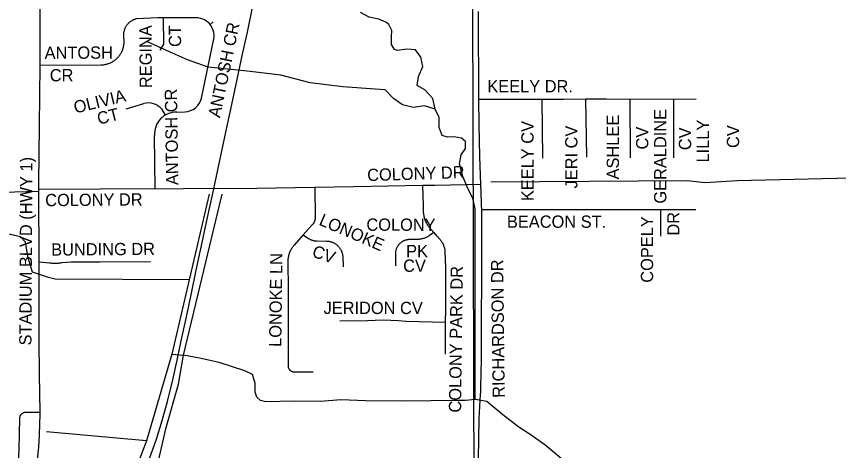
# Model space of a CAD drawing. Extents: x 1670563 to 1761545, y 515755 to 578944.
# Drawn here: x 1706695 to 1711727, y 529450 to 532108 of the extents above; entities that cross this region are included whole.
import ezdxf

# ---------------------------------------------------------------- set-up
doc = ezdxf.new("R2010")
doc.units = 0
for name, color, linetype in [('5_sectionlines', 7, 'Continuous'), ('RR Tracks', 7, 'Continuous'), ('SHP_LINE', 7, 'Continuous'), ('STREETCL', 7, 'Continuous'), ('STRNAMES', 7, 'Continuous')]:
    doc.layers.add(name, color=color, linetype=linetype)

# ---------------------------------------------------------------- blocks, each defined once
blk = doc.blocks.new('RR TRACKS02')
at = {"layer": 'RR Tracks'}
for p, q in [((1708108.5, 532011.7), (1708140.7, 532161.9)), ((1708079.5, 531877.3), (1708108.5, 532011.7)), ((1708046.3, 531721.4), (1708079.5, 531877.3)), ((1708013.8, 531568), (1708046.3, 531721.4)), ((1707983.2, 531427.6), (1708013.8, 531568)), ((1707948.5, 531265.4), (1707983.2, 531427.6)), ((1707928.6, 531169.2), (1707948.5, 531265.4)), ((1707896.7, 531024.3), (1707928.6, 531169.2)), ((1707865.2, 530877.6), (1707896.7, 531024.3)), ((1707832.7, 530724.2), (1707865.2, 530877.6)), ((1707795.8, 530555.4), (1707832.7, 530724.2)), ((1707764.2, 530403.3), (1707795.8, 530555.4)), ((1707735.5, 530268.6), (1707764.2, 530403.3)), ((1707703.9, 530121.2), (1707735.5, 530268.6)), ((1707678.7, 530003.5), (1707703.9, 530121.2)), ((1707652.5, 529882.6), (1707678.7, 530003.5)), ((1707619.3, 529751.3), (1707652.5, 529882.6)), ((1707587.8, 529634.3), (1707619.3, 529751.3)), ((1707549.3, 529513.7), (1707587.8, 529634.3)), ((1707498.2, 529368.6), (1707549.3, 529513.7))]:
    blk.add_line(p, q, dxfattribs=at)

msp = doc.modelspace()

# ---------------------------------------------------------------- linework, layer by layer
at = {"layer": '5_sectionlines'}
msp.add_lwpolyline([(1709518.6, 540606.4), (1709520.2, 538946.1), (1709482.2, 533710.3), (1709496, 528430.4), (1709444.2, 523180.6), (1709478, 517872.8)], dxfattribs=at)
at = {"layer": 'SHP_LINE'}
for points in [[(1709257, 531540), (1709244, 531606), (1709194, 531659), (1709148, 531685), (1709155, 531739), (1709182, 531802), (1709171, 531858), (1709138, 531903), (1709085, 531908), (1709027, 531900), (1709010, 531905), (1708991, 531936), (1708991, 531981), (1708992, 532022), (1708975, 532058), (1708955, 532072), (1708914, 532090), (1708854, 532104), (1708801, 532131)], [(1709257, 531540), (1709192, 531560), (1709123, 531551), (1709058, 531566), (1709003, 531605), (1708951, 531658), (1708891, 531662), (1708692, 531677), (1708492, 531701), (1708313, 531749), (1708125, 531771), (1707868, 531798), (1707743, 531842), (1707631, 531890), (1707497, 531952)], [(1709502, 529763), (1709503, 530931), (1709488, 530996), (1709460, 531051), (1709428, 531127), (1709407, 531205), (1709417, 531260), (1709443, 531300), (1709444, 531343), (1709420, 531362), (1709374, 531370), (1709333, 531368), (1709300, 531379), (1709282, 531428), (1709282, 531490), (1709257, 531540)], [(1712222, 531077), (1712174, 531108), (1712120, 531119), (1711889, 531120), (1711107, 531101), (1710911, 531090), (1710800, 531101), (1709598, 531094)], [(1707875, 531019), (1707647, 530041)], [(1707718, 530034), (1707955, 531019)], [(1707754, 530496), (1706932, 530499), (1706891, 530509), (1706794, 530543), (1706767, 530630), (1706750, 530727), (1706719, 530758), (1706639, 530778)], [(1707048, 528425), (1707256, 528742), (1707401, 529020), (1707554, 529342), (1707611, 529592), (1707686, 529856), (1707718, 530034)], [(1707647, 530041), (1707492, 529510)], [(1707647, 530041), (1707718, 530034)], [(1709502, 529763), (1709444, 529756), (1709403, 529757), (1709060, 529753), (1708833, 529755), (1708681, 529761), (1708557, 529750), (1708395, 529752), (1708221, 529749), (1708188, 529756), (1708167, 529778), (1708156, 529808), (1708156, 529862), (1708139, 529917), (1708093, 529939), (1707935, 529990), (1707815, 530015), (1707718, 530034)], [(1709575, 529750), (1709502, 529763)], [(1711282, 528466), (1711232, 528544), (1711193, 528590), (1711130, 528618), (1711058, 528653), (1710991, 528718), (1710940, 528756), (1710850, 528812), (1710587, 529002), (1710454, 529097), (1710290, 529217), (1710192, 529267), (1710042, 529392), (1709929, 529485), (1709840, 529548), (1709769, 529593), (1709673, 529670), (1709575, 529750)], [(1707492, 529510), (1706879, 529566)], [(1707492, 529510), (1707386, 529232), (1707182, 528823), (1706918, 528445), (1706914, 528415), (1706803, 528408), (1706557, 528408), (1706371, 528408), (1705846, 528377), (1704891, 528389)]]:
    msp.add_lwpolyline(points, dxfattribs=at)
at = {"layer": 'STREETCL'}
for points in [[(1706840, 531808.1), (1706840.6, 531893.1), (1706839.8, 532379.9)], [(1709526.1, 531601.7), (1709522.4, 532118.7), (1709522.3, 532137.2)], [(1707792.8, 532099.8), (1707792.8, 532099.8), (1707560.7, 532098.2), (1707430.5, 532093.3), (1707427, 532092.4), (1707423.6, 532091.4), (1707420.1, 532090.3), (1707416.7, 532089), (1707413.4, 532087.7), (1707410.1, 532086.2), (1707406.8, 532084.6), (1707403.6, 532082.9), (1707400.5, 532081.1), (1707397.4, 532079.1), (1707394.4, 532077.1), (1707391.5, 532075), (1707388.7, 532072.8), (1707385.9, 532070.4), (1707383.2, 532068), (1707380.6, 532065.5), (1707378.1, 532062.9), (1707375.6, 532060.2), (1707373.3, 532057.5), (1707371.1, 532054.6), (1707368.9, 532051.7), (1707366.9, 532048.7), (1707364.9, 532045.7), (1707363.1, 532042.6), (1707361.4, 532039.4), (1707359.8, 532036.1), (1707358.3, 532032.9), (1707356.9, 532029.5), (1707355.6, 532026.1), (1707354.5, 532022.7), (1707353.4, 532019.2), (1707352.5, 532015.7), (1707351.7, 532012.2), (1707351.1, 532008.6), (1707350.5, 532005.1), (1707350.1, 532001.5), (1707349.8, 531997.9), (1707349.6, 531994.3), (1707349.6, 531990.6), (1707349.6, 531987), (1707349.8, 531983.4), (1707350.1, 531979.8), (1707350.6, 531976.2), (1707351.1, 531972.6), (1707351.8, 531969.1), (1707352.6, 531965.6), (1707352.2, 531958.1), (1707351.7, 531950.7), (1707351.6, 531945.8), (1707351.4, 531940.9), (1707351, 531936), (1707350.4, 531931.1), (1707349.6, 531926.3), (1707348.7, 531921.4), (1707347.6, 531916.7), (1707346.3, 531911.9), (1707344.9, 531907.2), (1707343.3, 531902.6), (1707341.6, 531898), (1707339.7, 531893.4), (1707337.6, 531889), (1707335.4, 531884.6), (1707333, 531880.3), (1707330.5, 531876.1), (1707327.9, 531872), (1707325.1, 531867.9), (1707322.1, 531864), (1707319, 531860.2), (1707315.8, 531856.5), (1707312.5, 531852.9), (1707309, 531849.4), (1707305.4, 531846), (1707301.8, 531842.8), (1707297.9, 531839.7), (1707294, 531836.7), (1707290, 531833.9), (1707285.9, 531831.2), (1707281.7, 531828.6), (1707277.4, 531826.2), (1707273.1, 531824), (1707268.6, 531821.9), (1707264.1, 531820), (1707259.5, 531818.2), (1707254.9, 531816.6), (1707250.2, 531815.1), (1707245.5, 531813.8), (1707240.7, 531812.7), (1707235.9, 531811.7), (1707231, 531810.9), (1707226.2, 531810.3), (1707221.3, 531809.9), (1707216.4, 531809.6), (1707211.5, 531809.5), (1706840, 531808.1)], [(1707574.4, 531901.7), (1707596.4, 531938.3), (1707595.3, 532098.5)], [(1707849.3, 532084.8), (1707849.3, 532084.8)], [(1707898.8, 532075.4), (1707881.1, 532058.4)], [(1707899.2, 532021.2), (1707899.2, 532021.2)], [(1707828.4, 531607.1), (1707828.4, 531607.1), (1707903.9, 531971.5), (1707903.9, 531971.5)], [(1706832.7, 531049.7), (1706832.6, 531088.3), (1706833.8, 531263.4), (1706837.2, 531439.1), (1706840, 531808.1)], [(1707366.7, 531541.5), (1707408.1, 531554.5), (1707475.4, 531574)], [(1709526.1, 531601.7), (1709912.5, 531601.7), (1710043.2, 531601.7), (1710180.4, 531602.5), (1710304.2, 531603.1), (1710854.4, 531600.3), (1710854.4, 531600.3)], [(1709538.3, 531080), (1709530.5, 531247.5), (1709527.2, 531446.1), (1709526.1, 531601.7)], [(1709916.8, 531240.6), (1709912.5, 531601.7)], [(1710186.1, 531246.1), (1710180.4, 531602.5)], [(1710448.9, 531602.4), (1710451.2, 531241.6)], [(1710719, 531242.4), (1710719, 531601)], [(1707583.1, 531541.3), (1707583.1, 531541.3), (1707605.6, 531503.3)], [(1707676.2, 531521.8), (1707676.2, 531521.8), (1707725.1, 531524.1), (1707725.1, 531524.1)], [(1707543.4, 531053.4), (1707541, 531377.9), (1707541, 531377.9)], [(1708521.3, 531063.2), (1708760.7, 531067.4), (1709179.4, 531074)], [(1709179.4, 531074), (1709256.7, 531075.2), (1709538.3, 531080)], [(1709179.4, 531074), (1709183.8, 530947.6), (1709185, 530913), (1709185.4, 530907.4), (1709185.9, 530901.8), (1709186.7, 530896.2), (1709187.6, 530890.7), (1709188.8, 530885.2), (1709190.1, 530879.7), (1709191.6, 530874.3), (1709193.2, 530869), (1709195.1, 530863.7), (1709197.1, 530858.4), (1709199.3, 530853.3), (1709201.7, 530848.2), (1709204.2, 530843.2), (1709206.9, 530838.2), (1709209.8, 530833.4), (1709212.8, 530828.7), (1709216, 530824.1), (1709219.3, 530819.5), (1709249.1, 530784.9)], [(1709521.4, 528452.4), (1709521.4, 528872.7), (1709521.4, 529275.7), (1709527.3, 529647.7), (1709530.6, 529720.8), (1709535.5, 529793.8), (1709536.5, 529808), (1709537, 529822.2), (1709537.2, 529836.5), (1709540.5, 530010.4), (1709543.6, 530743.9), (1709542.7, 530912), (1709538.3, 531080)], [(1706312.5, 531024.1), (1706832.7, 531037.4)], [(1706832.7, 531049.7), (1707206.5, 531052), (1707716.6, 531054.1), (1708165.4, 531056.9), (1708521.3, 531063.2)], [(1706832.7, 531037.4), (1706832.7, 531049.7)], [(1706833.8, 530605.9), (1706832.7, 531037.4)], [(1708521.3, 531063.2), (1708523, 530876), (1708523, 530873.8), (1708522.9, 530871.7), (1708522.8, 530869.5), (1708522.6, 530867.3), (1708522.3, 530865.2), (1708521.9, 530863.1), (1708521.5, 530861), (1708520.9, 530858.9), (1708520.4, 530856.8), (1708519.7, 530854.7), (1708519, 530852.7), (1708518.2, 530850.7), (1708517.3, 530848.7), (1708516.3, 530846.8), (1708515.3, 530844.9), (1708514.3, 530843), (1708513.1, 530841.2), (1708511.9, 530839.4), (1708510.6, 530837.6), (1708509.3, 530835.9), (1708507.9, 530834.3), (1708506.5, 530832.6), (1708505, 530831.1), (1708503.4, 530829.6), (1708450.8, 530770.6)], [(1709542.3, 530926.5), (1710853.8, 530926.5)], [(1710638.2, 530762.2), (1710638.2, 530926.5)], [(1708450.8, 530770.6), (1708394.8, 530708), (1708391.4, 530704), (1708388.1, 530699.9), (1708384.9, 530695.7), (1708381.9, 530691.4), (1708379.1, 530687), (1708376.4, 530682.4), (1708373.8, 530677.8), (1708371.4, 530673.1), (1708369.2, 530668.3), (1708367.2, 530663.5), (1708365.3, 530658.6), (1708363.6, 530653.6), (1708362.1, 530648.5), (1708360.7, 530643.5), (1708359.5, 530638.3), (1708358.5, 530633.1), (1708357.7, 530627.9), (1708357.1, 530622.7), (1708356.6, 530617.5), (1708356.3, 530612.2), (1708356.3, 530606.9), (1708356.4, 530601.7), (1708357.5, 530442), (1708358.1, 530213.3), (1708357.4, 529998.6), (1708357.4, 529970), (1708357.5, 529968.7), (1708357.5, 529967.4), (1708357.6, 529966.1), (1708357.8, 529964.8), (1708358, 529963.5), (1708358.2, 529962.2), (1708358.5, 529960.9), (1708358.9, 529959.7), (1708359.2, 529958.4), (1708359.7, 529957.2), (1708360.1, 529956), (1708360.6, 529954.8), (1708361.2, 529953.6), (1708361.8, 529952.4), (1708362.4, 529951.3), (1708363.1, 529950.1), (1708363.8, 529949), (1708364.5, 529948), (1708365.3, 529946.9), (1708366.1, 529945.9), (1708367, 529944.9), (1708367.8, 529944), (1708368.8, 529943), (1708369.7, 529942.1), (1708370.7, 529941.3), (1708371.7, 529940.4), (1708372.7, 529939.6), (1708373.8, 529938.9), (1708374.9, 529938.2), (1708376, 529937.5), (1708377.1, 529936.8), (1708378.3, 529936.2), (1708379.5, 529935.7), (1708380.7, 529935.1), (1708381.9, 529934.6), (1708383.1, 529934.2), (1708384.3, 529933.8), (1708385.6, 529933.5), (1708386.9, 529933.1), (1708388.1, 529932.9), (1708389.4, 529932.7), (1708390.7, 529932.5), (1708392, 529932.4), (1708393.3, 529932.3), (1708394.6, 529932.2), (1708510.9, 529931.6)], [(1708450.8, 530770.6), (1708477.5, 530752.2), (1708480, 530750.5), (1708482.4, 530748.8), (1708485, 530747.2), (1708487.5, 530745.6), (1708490.2, 530744.2), (1708492.9, 530742.9), (1708495.6, 530741.6), (1708498.3, 530740.5), (1708501.1, 530739.4), (1708504, 530738.4), (1708506.8, 530737.5), (1708509.7, 530736.8), (1708512.6, 530736.1), (1708515.6, 530735.5), (1708518.5, 530735), (1708521.5, 530734.6), (1708524.5, 530734.3), (1708527.5, 530734.2), (1708530.5, 530734.1), (1708533.5, 530734.1), (1708536.5, 530734.2), (1708591.2, 530733), (1708594.7, 530732.9), (1708598.2, 530732.7), (1708601.8, 530732.4), (1708605.3, 530731.9), (1708608.7, 530731.4), (1708612.2, 530730.7), (1708615.7, 530729.9), (1708619.1, 530728.9), (1708622.4, 530727.9), (1708625.8, 530726.7), (1708629.1, 530725.4), (1708632.3, 530724.1), (1708635.5, 530722.6), (1708638.7, 530720.9), (1708641.8, 530719.2), (1708644.8, 530717.4), (1708647.7, 530715.5), (1708650.6, 530713.4), (1708653.5, 530711.3), (1708656.2, 530709.1), (1708658.9, 530706.8), (1708661.5, 530704.4), (1708664, 530701.9), (1708666.4, 530699.3), (1708668.7, 530696.6), (1708670.9, 530693.9), (1708673.1, 530691.1), (1708675.1, 530688.2), (1708677.1, 530685.2), (1708678.9, 530682.2), (1708680.6, 530679.1), (1708682.2, 530676), (1708683.7, 530672.8), (1708685.1, 530669.6), (1708686.4, 530666.3), (1708687.6, 530662.9), (1708688.7, 530659.6), (1708689.6, 530656.2), (1708690.4, 530652.7), (1708691.1, 530649.3), (1708691.7, 530645.8), (1708692.2, 530642.3), (1708694.6, 530575.6)], [(1709249.1, 530784.9), (1709223.9, 530766.9), (1709219.7, 530764.2), (1709215.5, 530761.6), (1709211.2, 530759.2), (1709206.9, 530756.9), (1709202.4, 530754.8), (1709197.9, 530752.8), (1709193.3, 530751), (1709188.6, 530749.3), (1709183.9, 530747.8), (1709179.1, 530746.5), (1709174.3, 530745.4), (1709169.5, 530744.4), (1709164.6, 530743.5), (1709159.7, 530742.9), (1709100.2, 530741.7), (1709097.2, 530741.6), (1709094.2, 530741.5), (1709091.2, 530741.1), (1709088.2, 530740.7), (1709085.2, 530740.2), (1709082.2, 530739.6), (1709079.3, 530738.9), (1709076.4, 530738.1), (1709073.5, 530737.2), (1709070.7, 530736.1), (1709067.9, 530735), (1709065.1, 530733.8), (1709062.4, 530732.5), (1709059.7, 530731.1), (1709057.1, 530729.6), (1709054.5, 530728), (1709052, 530726.3), (1709049.6, 530724.6), (1709047.2, 530722.7), (1709044.8, 530720.8), (1709042.6, 530718.8), (1709040.4, 530716.7), (1709038.3, 530714.5), (1709036.3, 530712.3), (1709034.3, 530710), (1709032.4, 530707.6), (1709030.7, 530705.2), (1709029, 530702.7), (1709027.3, 530700.1), (1709025.8, 530697.5), (1709024.4, 530694.9), (1709023, 530692.2), (1709021.8, 530689.4), (1709020.7, 530686.6), (1709019.6, 530683.8), (1709018.7, 530680.9), (1709017.8, 530678), (1709017.1, 530675.1), (1709016.4, 530672.2), (1709015.9, 530669.2), (1709015.4, 530666.2), (1709015.4, 530580.4)], [(1709249.1, 530784.9), (1709268.5, 530762.3), (1709272.2, 530759.1), (1709275.7, 530755.8), (1709279.1, 530752.4), (1709282.4, 530748.9), (1709285.5, 530745.2), (1709288.6, 530741.5), (1709291.5, 530737.6), (1709294.3, 530733.7), (1709296.9, 530729.6), (1709299.4, 530725.5), (1709301.8, 530721.3), (1709304, 530717), (1709306.1, 530712.6), (1709308, 530708.2), (1709309.8, 530703.7), (1709311.4, 530699.2), (1709312.9, 530694.6), (1709314.2, 530689.9), (1709315.4, 530685.2), (1709316.4, 530680.5), (1709317.2, 530675.7), (1709317.9, 530671), (1709320.2, 530571.4), (1709320.2, 530310.9), (1709319.9, 530236.1)], [(1706833.8, 530605.9), (1706898.1, 530600.4), (1706904.8, 530599.3), (1706911.6, 530598.4), (1706918.3, 530597.8), (1706925.1, 530597.4), (1706931.9, 530597.2), (1706938.7, 530597.3), (1706945.5, 530597.6), (1706952.3, 530598.1), (1706959.1, 530598.9), (1706965.8, 530599.9), (1706972.5, 530601.1), (1707001.7, 530603.8), (1707030.9, 530605.7), (1707204.5, 530606.4), (1707514.9, 530607.2)], [(1706839.4, 529684.9), (1706837.2, 529919), (1706834.9, 530126.6), (1706833.8, 530605.9)], [(1708675, 530245.1), (1708844.5, 530247.4), (1708891.7, 530249.4), (1708938.9, 530249.9), (1708986.1, 530249), (1709033.3, 530246.6), (1709080.4, 530242.8), (1709319.9, 530236.1)], [(1709319.9, 530236.1), (1709319, 530041.3)], [(1706428, 528420.5), (1706434.4, 528431.2), (1706559.3, 528631.3), (1706587.2, 528677.6), (1706613.5, 528724.7), (1706638.3, 528772.7), (1706661.6, 528821.4), (1706683.3, 528870.8), (1706703.3, 528920.9), (1706722.9, 528974.3), (1706741, 529028.2), (1706752.7, 529064), (1706768.2, 529114.7), (1706781.9, 529165.9), (1706793.8, 529217.5), (1706803.8, 529269.5), (1706812, 529321.9), (1706823, 529396.5), (1706831.4, 529471.5), (1706837, 529546.7), (1706839.5, 529674.1), (1706839.4, 529684.9)], [(1706707.6, 529382.9), (1706711.7, 529459.5), (1706715.5, 529647.6), (1706715.5, 529648.9), (1706715.5, 529650.2), (1706715.6, 529651.5), (1706715.8, 529652.8), (1706715.9, 529654.1), (1706716.2, 529655.3), (1706716.4, 529656.6), (1706716.8, 529657.9), (1706717.1, 529659.1), (1706717.5, 529660.4), (1706718, 529661.6), (1706718.5, 529662.8), (1706719, 529664), (1706719.6, 529665.2), (1706720.2, 529666.3), (1706720.8, 529667.4), (1706721.5, 529668.5), (1706722.3, 529669.6), (1706723, 529670.7), (1706723.8, 529671.7), (1706724.7, 529672.7), (1706725.5, 529673.7), (1706726.4, 529674.6), (1706727.4, 529675.5), (1706728.4, 529676.4), (1706729.3, 529677.2), (1706730.4, 529678), (1706731.4, 529678.8), (1706732.5, 529679.5), (1706733.6, 529680.2), (1706734.7, 529680.9), (1706735.9, 529681.5), (1706737.1, 529682.1), (1706738.2, 529682.6), (1706739.5, 529683.1), (1706740.7, 529683.5), (1706741.9, 529683.9), (1706743.2, 529684.3), (1706744.4, 529684.6), (1706745.7, 529684.9), (1706747, 529685.1), (1706748.3, 529685.3), (1706749.6, 529685.5), (1706750.9, 529685.6), (1706752.2, 529685.6), (1706839.4, 529684.9)]]:
    msp.add_lwpolyline(points, dxfattribs=at)
for centre, radius, start, end in [((1707788.1, 531968.5), 131.4, 62.2736, 87.9699), ((1707803.9, 531997.9), 98, 13.7886, 62.4701), ((1707826.9, 531989.3), 79, 346.9451, 23.8365), ((1707503.7, 531473.5), 104.4, 40.505, 105.7394), ((1707721.4, 531634.5), 110.5, 271.9236, 345.603), ((1707673.2, 531389.2), 132.7, 88.7159, 184.8724)]:
    msp.add_arc(centre, radius, start, end, dxfattribs=at)

# ---------------------------------------------------------------- block references
msp.add_blockref('RR TRACKS02', (0, 0), dxfattribs=at)

# ---------------------------------------------------------------- texts
at = {"layer": 'STRNAMES'}
for s, rotation, p in [('REGINA ', 90.1956, (1707524.1, 531669.2)), ('CT', 90.1956, (1707703, 531920.8)), ('ANTOSH CR', 78.1763, (1707940.6, 531483.9)), ('ANTOSH', 0.1956, (1706867.6, 531847.9)), (' CR', 0.1956, (1706871.3, 531710.1)), ('OLIVIA ', 13.5961, (1707055.7, 531513.2)), ('ANTOSH CR', 90.8924, (1707686.7, 531075.5)), ('CT', 13.5961, (1707198.9, 531444.6)), ('GERALDINE', 90, (1710672.9, 530961.9)), ('KEELY CV', 90, (1709860.2, 530977.1)), ('ASHLEE ', 90, (1710383, 531110)), ('LILLY', 90, (1710934.3, 531213.6)), ('JERI CV', 90, (1710128.7, 531054.6)), ('CV', 90, (1710562.6, 531293.5)), ('CV', 90, (1710824.6, 531289)), ('CV', 90, (1711118.5, 531302.3)), ('STADIUM BLVD (HWY 1)', 89.694, (1706787, 530093.9)), ('COLONY DR', 1.7757, (1708842.9, 531099.4)), ('COLONY DR', 0.4009, (1706871.4, 530946)), ('LONOKE ', 336.727, (1708541.4, 530834.2)), ('COLONY', 359.9074, (1708837, 530795.9)), ('COPELY', 90, (1710591.9, 530477.8)), ('DR', 90, (1710753.2, 530766.1)), ('BUNDING DR', 0.4009, (1706908, 530643.3)), ('CV', 340.9981, (1708499.1, 530639)), ('PK', 359.9074, (1709080.1, 530634.1)), ('LONOKE LN', 89.2975, (1708316.3, 530084.7)), ('CV', 359.9074, (1709061.7, 530544.7)), ('RICHARDSON DR', 90.7094, (1709684.5, 529773.6)), ('COLONY PARK DR', 89.2975, (1709416.6, 529682.5)), ('JERIDON CV', 359.9074, (1708574.8, 530286.7))]:
    msp.add_text(s, height=75, rotation=rotation, dxfattribs=at).set_placement(p)
for s, p in [('KEELY DR.', (1709577.2, 531643)), ('BEACON ST.', (1709697.3, 530814.1))]:
    msp.add_text(s, height=75, dxfattribs=at).set_placement(p)

doc.saveas('drawing.dxf')
